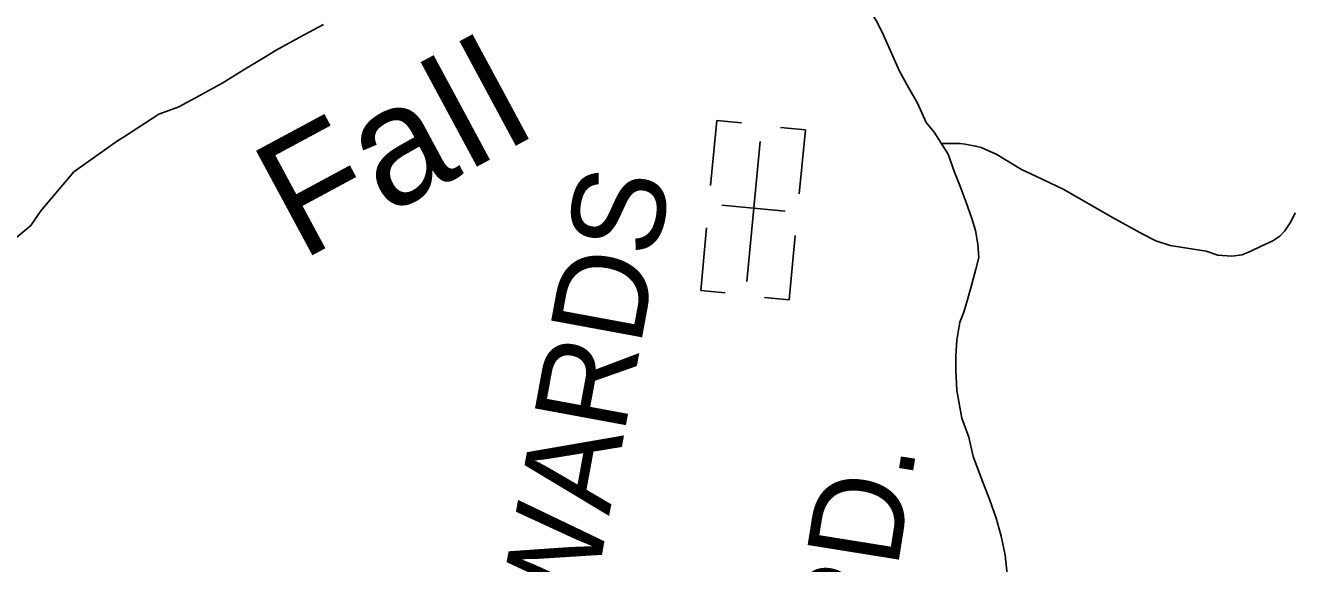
# Model space of a CAD drawing. Extents: x 1788175 to 1969470, y 584502 to 738744.
# Drawn here: x 1887640 to 1892714, y 614430 to 616584 of the extents above; entities that cross this region are included whole.
import ezdxf

# ---------------------------------------------------------------- set-up
doc = ezdxf.new("R2010")
doc.units = 0
for name, color, linetype in [('DESIGN - DRAINAGE - Bridges and Cross Drains Size Text', 7, 'Continuous'), ('DESIGN - ROW - Right-of-Way and Easement Labels', 7, 'Continuous'), ('DESIGN - TRANSPORTATION - Text', 7, 'Continuous'), ('DESIGN - UTILITIES - Cable (Underground) with Text', 7, 'Continuous')]:
    doc.layers.add(name, color=color, linetype=linetype)

msp = doc.modelspace()

# ---------------------------------------------------------------- linework, layer by layer
at = {"layer": 'DESIGN - TRANSPORTATION - Text'}
for points in [[(1891001.8, 616668.5), (1891043.7, 616602.9), (1891067.6, 616556.9), (1891137.4, 616400.8), (1891173.3, 616334.8), (1891209.3, 616272.7), (1891243.2, 616194.7), (1891275.1, 616156.6)], [(1888032.2, 616136.8), (1888173.8, 616228.5), (1888254.4, 616257.8), (1888335, 616301.8), (1888430.2, 616353.1), (1888510.8, 616404.4), (1888584.1, 616448.3), (1888642.7, 616485), (1888738, 616536.3), (1888833.3, 616587.6)], [(1891275.1, 616156.6), (1891331, 616068.6), (1891357, 615996.5), (1891378.9, 615942.5), (1891402.8, 615878.5), (1891426.7, 615810.4), (1891440.7, 615762.4), (1891450.6, 615708.4), (1891454.6, 615654.3), (1891442.6, 615608.3), (1891426.5, 615548.3), (1891410.5, 615490.2), (1891394.4, 615436.2), (1891378.4, 615396.2), (1891366.3, 615324.2), (1891362.3, 615262.1), (1891362.2, 615204.1), (1891366.1, 615122), (1891386, 615012), (1891413.9, 614935.9), (1891431.9, 614857.9), (1891469.7, 614755.8), (1891497.7, 614683.8), (1891523.6, 614611.7), (1891543.5, 614539.7), (1891559.4, 614463.6), (1891567.4, 614387.6)], [(1887598.4, 615729.2), (1887662.4, 615783.2), (1887702.4, 615841.2), (1887834.5, 615997.3), (1888008.6, 616121.3), (1888032.2, 616136.8)], [(1892720.2, 615834.2), (1892702.2, 615798.1), (1892678.1, 615762.1), (1892658.1, 615740.1), (1892630.1, 615722.1), (1892584.1, 615700.1), (1892542.1, 615680.1), (1892508.1, 615666.1), (1892466.1, 615660.1), (1892410.2, 615664.1), (1892364.2, 615680.1), (1892220.3, 615702.2), (1892162.3, 615722.2), (1892110.4, 615748.2), (1891988.5, 615814.3), (1891794.7, 615926.4), (1891682.8, 615980.5), (1891624.8, 616006.5), (1891526.9, 616066.5), (1891463, 616094.6), (1891441, 616100.6), (1891399, 616108.6), (1891379, 616110.6), (1891308.8, 616110.6)]]:
    msp.add_lwpolyline(points, dxfattribs=at)
at = {"layer": 'DESIGN - UTILITIES - Cable (Underground) with Text'}
for p, q in [((1890405.9, 616203), (1890381.4, 615943.3)), ((1890505.1, 616193.6), (1890406.5, 616202.9)), ((1890760.3, 616165.5), (1890661, 616174.9)), ((1890736.1, 615909.9), (1890760.3, 616165.5)), ((1890679.2, 615840.6), (1890426.8, 615864.4)), ((1890365.3, 615773.1), (1890341.6, 615522.8)), ((1890695.9, 615485.3), (1890720.2, 615742.3)), ((1890341.7, 615522.8), (1890439.5, 615513.5)), ((1890695.7, 615485.3), (1890596.7, 615494.7))]:
    msp.add_line(p, q, dxfattribs=at)
msp.add_lwpolyline([(1890579.7, 616118.9), (1890526.7, 615558.3)], dxfattribs=at)

# ---------------------------------------------------------------- texts
at = {"layer": 'DESIGN - DRAINAGE - Bridges and Cross Drains Size Text'}
msp.add_text('FaII', height=475, rotation=28.304, dxfattribs=at).set_placement((1888742.2, 615639))
at = {"layer": 'DESIGN - ROW - Right-of-Way and Easement Labels'}
for s, rotation, p in [('EDWARDS', 79.5379, (1889765.6, 613484.4)), ('RD.', 80.8991, (1891071.8, 614053))]:
    msp.add_text(s, height=370, rotation=rotation, dxfattribs=at).set_placement(p)

doc.saveas('drawing.dxf')
